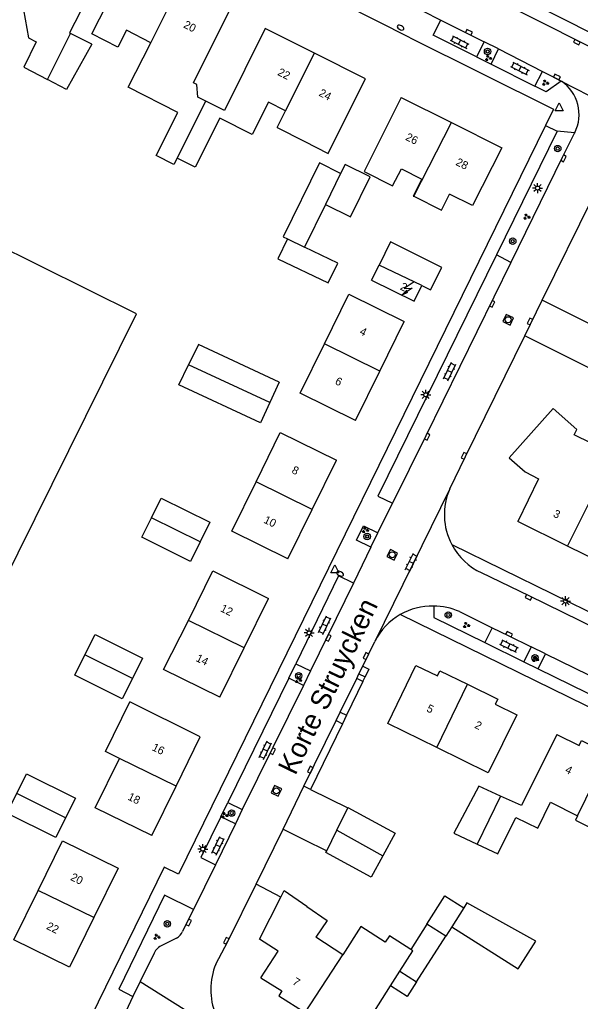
# Model space of a CAD drawing. Extents: x 136000 to 141014, y 402000 to 403500.
# Drawn here: x 138520.3 to 138590.4, y 402379.7 to 402502.3 of the extents above; entities that cross this region are included whole.
import ezdxf

# ---------------------------------------------------------------- set-up
doc = ezdxf.new("R2010")
doc.units = 0
for name, color, linetype in [('gg-afsc-erfafscheiding', 7, 'Continuous'), ('gg-anno-huisnummerreeks BGT', 7, 'Continuous'), ('gg-anno-openbare ruimte label', 7, 'Continuous'), ('gg-bbg-bijgebouw', 7, 'Continuous'), ('gg-bbg-gedigitaliseerde bebouwing', 7, 'Continuous'), ('gg-bbg-gedigitaliseerde bijgebouw', 7, 'Continuous'), ('gg-bbg-hoofdgebouw', 7, 'Continuous'), ('gg-bbg-luifel en loopbrug', 7, 'Continuous'), ('gg-bbg-tussenscheiding', 7, 'Continuous'), ('gg-knt-verharding', 7, 'Continuous'), ('gg-knt-verharding nz', 7, 'Continuous'), ('gt-grn-groengrens', 7, 'Continuous'), ('gt-grn-vlakafsluiter', 7, 'Continuous'), ('gt-grn-weggrens', 7, 'Continuous'), ('gt-symb-boom', 7, 'Continuous'), ('gt-symb-brandkraan', 7, 'Continuous'), ('gt-symb-groenvak', 7, 'Continuous'), ('gt-symb-klinker verharding', 7, 'Continuous'), ('gt-symb-kolk', 7, 'Continuous'), ('gt-symb-lichtmast', 7, 'Continuous'), ('gt-symb-rioolschacht', 7, 'Continuous'), ('gt-symb-trafo symbool', 7, 'Continuous'), ('gt-symb-waterafsluiter', 7, 'Continuous')]:
    doc.layers.add(name, color=color, linetype=linetype)

# ---------------------------------------------------------------- blocks, each defined once
blk = doc.blocks.new('gt0-KL1')
at = {"layer": 'gt-symb-klinker verharding'}
for p, q in [((-1.15, 0.3), (1.15, 0.3)), ((-1, -0.3), (-1, 0.3)), ((-0.5, 0.3), (-0.5, 0.45)), ((0, -0.3), (0, 0.3)), ((0.5, 0.3), (0.5, 0.45)), ((1, -0.3), (1, 0.3)), ((-1.15, -0.3), (1.15, -0.3)), ((-0.5, -0.45), (-0.5, -0.3)), ((0.5, -0.45), (0.5, -0.3))]:
    blk.add_line(p, q, dxfattribs=at)
blk = doc.blocks.new('gt0-GRVAK')
at = {"layer": 'gt-symb-groenvak'}
for p, q in [((-0.11, 0.19), (-0.23, 0.24)), ((-0.18, 0.15), (0.09, 0.15)), ((-0.09, 0.21), (-0.16, 0.32)), ((-0.05, 0.21), (-0.05, 0.39)), ((0, 0.21), (0.06, 0.32)), ((0.02, 0.19), (0.13, 0.24)), ((0.26, -0.05), (0.2, 0.06)), ((0.31, -0.05), (0.31, 0.13)), ((0.35, -0.05), (0.41, 0.06)), ((-0.24, -0.23), (-0.36, -0.18)), ((-0.32, -0.26), (-0.05, -0.26)), ((-0.23, -0.21), (-0.29, -0.1)), ((-0.18, -0.2), (-0.18, -0.02)), ((-0.14, -0.21), (-0.07, -0.1)), ((-0.12, -0.23), (0, -0.18)), ((0.24, -0.07), (0.12, -0.02)), ((0.17, -0.11), (0.44, -0.11)), ((0.37, -0.07), (0.49, -0.02))]:
    blk.add_line(p, q, dxfattribs=at)
blk = doc.blocks.new('gt0-BOOM')
at = {"layer": 'gt-symb-boom'}
for radius in [0.4, 0.2]:
    blk.add_circle((0, 0), radius, dxfattribs=at)
blk = doc.blocks.new('gt0-KOLK')
at = {"layer": 'gt-symb-kolk'}
blk.add_lwpolyline([(0, 0), (0.38, 0), (0.38, 0.4), (-0.37, 0.4), (-0.37, 0), (0, 0)], dxfattribs=at)
blk = doc.blocks.new('gt0-BR')
at = {"layer": 'gt-symb-brandkraan'}
for centre, radius, start, end in [((-0.24, 0), 0.206, 107.5669, 252.4331), ((0.6, -2.66), 3, 106.892, 107.5669), ((0, -0.69), 0.938, 73.108, 106.892), ((-0.6, -2.66), 3, 72.4331, 73.108), ((0.24, 0), 0.206, 287.567, 72.4331), ((0.6, 2.66), 3, 252.4331, 253.108), ((0, 0.69), 0.938, 253.108, 286.8921), ((-0.6, 2.66), 3, 286.8921, 287.567)]:
    blk.add_arc(centre, radius, start, end, dxfattribs=at)
blk = doc.blocks.new('gt0-LMAST')
at = {"layer": 'gt-symb-lichtmast'}
for p, q in [((-0.18, 0.17), (-0.45, 0.44)), ((0, 0.25), (0, 0.62)), ((0.17, 0.17), (0.44, 0.44)), ((-0.25, 0), (-0.63, 0)), ((-0.18, -0.18), (-0.45, -0.45)), ((0, -0.25), (0, -0.63)), ((0.44, -0.45), (0.17, -0.18)), ((0.25, 0), (0.62, 0))]:
    blk.add_line(p, q, dxfattribs=at)
blk.add_circle((0, 0), 0.25, dxfattribs=at)
blk = doc.blocks.new('gt0-WAFSL')
at = {"layer": 'gt-symb-waterafsluiter'}
for p, q in [((-0.5, -0.33), (0, 0.67)), ((0, 0.67), (0.5, -0.33)), ((0.5, -0.33), (-0.5, -0.33))]:
    blk.add_line(p, q, dxfattribs=at)
blk = doc.blocks.new('gt0-HSP')
at = {"layer": 'gt-symb-trafo symbool'}
for points in [[(0.77, 0.75), (-0.53, 0), (0.47, 0), (-0.83, -0.75)], [(-0.22, -0.24), (-0.83, -0.75), (-0.08, -0.48)]]:
    blk.add_lwpolyline(points, dxfattribs=at)
blk = doc.blocks.new('gt0-RS')
at = {"layer": 'gt-symb-rioolschacht'}
blk.add_lwpolyline([(-0.5, -0.5), (0.5, -0.5), (0.5, 0.5), (-0.5, 0.5)], close=True, dxfattribs=at)
blk.add_circle((0, 0), 0.375, dxfattribs=at)

msp = doc.modelspace()

# ---------------------------------------------------------------- linework, layer by layer
at = {"layer": 'gg-afsc-erfafscheiding'}
for p, q in [((138594.14, 402462.96), (138585.61, 402467.22)), ((138591.91, 402458.52), (138583.42, 402462.76)), ((138563.2, 402419.59), (138561.17, 402415.39)), ((138561.17, 402415.39), (138560.65, 402414.33)), ((138560.65, 402414.33), (138556.67, 402406.12)), ((138556.67, 402406.12), (138561.32, 402403.83)), ((138549.86, 402394.29), (138553.23, 402401.18)), ((138553.23, 402401.18), (138555.84, 402399.88)), ((138555.84, 402399.88), (138558.69, 402398.46)), ((138552.95, 402392.67), (138549.86, 402394.29))]:
    msp.add_line(p, q, dxfattribs=at)
at = {"layer": 'gg-bbg-bijgebouw'}
for p, q in [((138529.37, 402499.18), (138526.7, 402500.54)), ((138552.76, 402456.98), (138551.58, 402454.45)), ((138551.58, 402454.45), (138550.4, 402451.91)), ((138559.95, 402401.04), (138561.32, 402403.83)), ((138561.32, 402403.83), (138561.33, 402403.85)), ((138558.69, 402398.46), (138559.95, 402401.04)), ((138558.58, 402398.24), (138558.69, 402398.46))]:
    msp.add_line(p, q, dxfattribs=at)
for points in [[(138553.79, 402474.89), (138552.6, 402472.41), (138558.88, 402469.38), (138560.07, 402471.85), (138555.91, 402473.86)], [(138570.57, 402469.07), (138571.66, 402468.53), (138573.05, 402471.32)], [(138536.8, 402440.05), (138538, 402442.49), (138544.09, 402439.49), (138542.88, 402437.05)], [(138542.88, 402437.05), (138541.68, 402434.61), (138535.59, 402437.61), (138536.8, 402440.05)], [(138528.48, 402422.94), (138529.76, 402425.49), (138535.69, 402422.52), (138534.42, 402419.97)], [(138534.42, 402419.97), (138533.14, 402417.42), (138527.21, 402420.39), (138528.48, 402422.94)], [(138519.98, 402405.62), (138521.21, 402408.08), (138527.3, 402405.04), (138526.07, 402402.58)], [(138580.41, 402405.3), (138577.69, 402406.55), (138574.58, 402400.66), (138577.48, 402399.29)], [(138526.07, 402402.58), (138524.85, 402400.12), (138518.75, 402403.16), (138519.98, 402405.62)], [(138561.33, 402403.85), (138567.22, 402400.65), (138565.68, 402397.82)], [(138565.68, 402397.82), (138564.24, 402395.16), (138558.58, 402398.24)]]:
    msp.add_lwpolyline(points, dxfattribs=at)
at = {"layer": 'gg-bbg-gedigitaliseerde bebouwing'}
for p, q in [((138559.97, 402487.74), (138563.55, 402494.85)), ((138552.51, 402488.78), (138553.56, 402490.86)), ((138552.51, 402488.78), (138555.86, 402487.08)), ((138569.57, 402480.2), (138573.01, 402478.48)), ((138564.3, 402469.73), (138565.22, 402471.61)), ((138538.31, 402421.09), (138541.44, 402427.22)), ((138572.44, 402411.36), (138566.31, 402414.38)), ((138560.69, 402385.49), (138557.34, 402387.69))]:
    msp.add_line(p, q, dxfattribs=at)
for points in [[(138536.74, 402499.38), (138533.67, 402500.94), (138532.59, 402498.82), (138529.34, 402500.47), (138534.04, 402509.75)], [(138518.65, 402505.73), (138521.27, 402504.4), (138520.8, 402503.47), (138521.43, 402500), (138522.38, 402499.49), (138520.85, 402496.32), (138523.83, 402494.77)], [(138540.02, 402484.98), (138539.6, 402484.16), (138537.37, 402485.28), (138540.11, 402490.67), (138533.91, 402493.81), (138536.74, 402499.38)], [(138553.56, 402490.86), (138551.41, 402491.95), (138549.36, 402487.9), (138545.35, 402489.94), (138542.26, 402483.85), (138540.02, 402484.98)], [(138568, 402492.53), (138563.36, 402483.3), (138566.92, 402481.49), (138568.01, 402483.64), (138570.57, 402482.34), (138569.5, 402480.23), (138569.57, 402480.2)], [(138555.86, 402487.08), (138558.87, 402485.56), (138559.97, 402487.74)], [(138558.4, 402461.79), (138561.44, 402467.97), (138568.36, 402464.56)], [(138562.27, 402452.19), (138555.36, 402455.61), (138558.4, 402461.79)], [(138549.86, 402444.54), (138552.89, 402450.7), (138559.89, 402447.26)], [(138591.7, 402449.37), (138589.6, 402450.39), (138589.92, 402451.07)], [(138553.83, 402434.94), (138546.83, 402438.39), (138549.86, 402444.54)], [(138541.44, 402427.22), (138544.48, 402433.41), (138551.42, 402429.99)], [(138532.81, 402410), (138531.06, 402410.86), (138534.1, 402417.05)], [(138582.42, 402415.45), (138578.84, 402408.22), (138572.44, 402411.36)], [(138536.85, 402400.36), (138529.77, 402403.83), (138532.81, 402410)], [(138577.48, 402399.29), (138580.05, 402398.07), (138582.29, 402402.64), (138585.04, 402401.28), (138586.65, 402404.52), (138590.01, 402402.85)], [(138590.01, 402402.85), (138589.74, 402402.29), (138592.86, 402400.76), (138591.58, 402398.13), (138594.33, 402396.79), (138592.1, 402392.16), (138594.94, 402390.83)], [(138522.66, 402393.52), (138525.7, 402399.7), (138532.63, 402396.29)], [(138526.56, 402383.94), (138519.62, 402387.35), (138522.66, 402393.52)], [(138569.19, 402386.14), (138566.51, 402387.86), (138565.99, 402387.06), (138562.95, 402389.01), (138560.69, 402385.49)]]:
    msp.add_lwpolyline(points, dxfattribs=at)
at = {"layer": 'gg-bbg-gedigitaliseerde bijgebouw'}
for p, q in [((138558.53, 402479.19), (138555.91, 402473.86)), ((138575.81, 402391.35), (138574.31, 402388.98)), ((138571.2, 402389.31), (138569.19, 402386.14)), ((138573.56, 402387.81), (138571.2, 402389.31)), ((138569.92, 402382.1), (138573.56, 402387.81)), ((138567.84, 402383.42), (138569.92, 402382.1))]:
    msp.add_line(p, q, dxfattribs=at)
for points in [[(138529.37, 402499.18), (138526.17, 402493.55), (138523.83, 402494.77)], [(138560.43, 402483.06), (138557.77, 402484.37), (138553.24, 402475.15), (138553.79, 402474.89)], [(138558.53, 402479.19), (138561.65, 402477.65), (138564.11, 402482.65), (138560.98, 402484.19), (138560.43, 402483.06)], [(138480.86, 402402.13), (138499.03, 402393.12), (138534.93, 402465.51), (138516.76, 402474.52), (138480.86, 402402.13)], [(138573.05, 402471.32), (138566.65, 402474.5), (138565.22, 402471.61)], [(138552.76, 402456.98), (138542.66, 402461.68), (138541.43, 402459.16)], [(138550.4, 402451.91), (138540.21, 402456.64), (138541.43, 402459.16)], [(138574.31, 402388.98), (138582.6, 402383.72), (138584.8, 402387.16), (138576.19, 402391.95), (138575.81, 402391.35)]]:
    msp.add_lwpolyline(points, dxfattribs=at)
at = {"layer": 'gg-bbg-hoofdgebouw'}
for p, q in [((138557.15, 402498.07), (138551.01, 402501.15)), ((138563.55, 402494.85), (138557.15, 402498.07)), ((138568, 402492.53), (138574.27, 402489.4)), ((138573.01, 402478.48), (138574.03, 402480.47)), ((138565.32, 402458.38), (138568.36, 402464.56)), ((138562.27, 402452.19), (138565.32, 402458.38)), ((138556.86, 402441.1), (138559.89, 402447.26)), ((138553.83, 402434.94), (138556.86, 402441.1)), ((138588.74, 402436.52), (138582.54, 402439.57)), ((138548.38, 402423.81), (138551.42, 402429.99)), ((138545.34, 402417.63), (138548.38, 402423.81)), ((138545.34, 402417.63), (138538.31, 402421.09)), ((138542.9, 402412.7), (138534.1, 402417.05)), ((138539.88, 402406.53), (138542.9, 402412.7)), ((138536.85, 402400.36), (138539.88, 402406.53)), ((138532.63, 402396.29), (138529.6, 402390.12)), ((138529.6, 402390.12), (138526.56, 402383.94)), ((138566.67, 402381.59), (138567.84, 402383.42)), ((138562.44, 402374.96), (138566.67, 402381.59))]:
    msp.add_line(p, q, dxfattribs=at)
for points in [[(138529.62, 402511.88), (138527.69, 402508.11), (138529.84, 402507.01), (138526.57, 402500.61), (138526.7, 402500.54)], [(138543.61, 402492.06), (138542.58, 402492.59), (138542.46, 402494.15), (138542.04, 402494.35), (138546.56, 402503.4)], [(138551.01, 402501.15), (138545.93, 402490.9), (138543.61, 402492.06)], [(138574.27, 402489.4), (138580.54, 402486.27), (138576.89, 402479.03), (138574.03, 402480.47)], [(138564.3, 402469.73), (138569.61, 402467.12), (138570.57, 402469.07)], [(138589.92, 402451.07), (138586.96, 402453.7), (138581.48, 402447.55), (138583.48, 402445.8), (138585.15, 402444.93), (138582.54, 402439.57)], [(138600.54, 402438.08), (138598.06, 402439.32), (138595.14, 402433.37), (138588.74, 402436.52)], [(138566.31, 402414.38), (138569.81, 402421.6), (138572.52, 402420.32), (138572.83, 402420.95), (138576.28, 402419.26)], [(138576.28, 402419.26), (138580.04, 402417.41), (138579.74, 402416.78), (138582.42, 402415.45)], [(138587.42, 402412.99), (138583.01, 402404.11), (138580.41, 402405.3)], [(138587.42, 402412.99), (138590.21, 402411.61), (138590.52, 402412.24), (138593.81, 402410.62)], [(138550.48, 402382.58), (138552.63, 402385.93), (138550.31, 402387.42), (138552.95, 402392.67)], [(138552.95, 402392.67), (138553.36, 402393.49), (138556.22, 402391.55), (138556.2, 402391.5), (138558.75, 402389.76), (138557.34, 402387.69)], [(138550.48, 402382.58), (138553.08, 402380.96), (138552.71, 402380.37), (138556.01, 402378.27)]]:
    msp.add_lwpolyline(points, dxfattribs=at)
at = {"layer": 'gg-bbg-luifel en loopbrug'}
msp.add_line((138574.31, 402388.98), (138573.56, 402387.81), dxfattribs=at)
for points in [[(138571.2, 402389.31), (138573.45, 402392.85), (138575.81, 402391.35)], [(138569.92, 402382.1), (138568.75, 402380.26), (138566.67, 402381.59)]]:
    msp.add_lwpolyline(points, dxfattribs=at)
at = {"layer": 'gg-bbg-tussenscheiding'}
for p, q in [((138536.74, 402499.38), (138540.31, 402506.57)), ((138523.83, 402494.77), (138526.7, 402500.54)), ((138553.56, 402490.86), (138557.15, 402498.07)), ((138540.02, 402484.98), (138543.61, 402492.06)), ((138569.57, 402480.2), (138574.27, 402489.4)), ((138560.43, 402483.06), (138558.53, 402479.19)), ((138553.79, 402474.89), (138555.91, 402473.86)), ((138570.57, 402469.07), (138565.22, 402471.61)), ((138565.32, 402458.38), (138558.4, 402461.79)), ((138551.58, 402454.45), (138541.43, 402459.16)), ((138556.86, 402441.1), (138549.86, 402444.54)), ((138588.74, 402436.52), (138592.5, 402443.98)), ((138542.88, 402437.05), (138536.8, 402440.05)), ((138548.38, 402423.81), (138541.44, 402427.22)), ((138534.42, 402419.97), (138528.48, 402422.94)), ((138572.44, 402411.36), (138576.28, 402419.26)), ((138539.88, 402406.53), (138532.81, 402410)), ((138590.01, 402402.85), (138593.81, 402410.62)), ((138526.07, 402402.58), (138519.98, 402405.62)), ((138580.41, 402405.3), (138577.48, 402399.29)), ((138559.95, 402401.04), (138565.68, 402397.82)), ((138529.6, 402390.12), (138522.66, 402393.52)), ((138556.01, 402378.27), (138560.69, 402385.49))]:
    msp.add_line(p, q, dxfattribs=at)
msp.add_lwpolyline([(138567.84, 402383.42), (138569.46, 402385.97), (138569.19, 402386.14)], dxfattribs=at)
at = {"layer": 'gg-knt-verharding'}
for p, q in [((138568.36, 402504.52), (138572.93, 402502.21)), ((138578.37, 402499.49), (138577.41, 402497.62)), ((138580.15, 402498.6), (138578.37, 402499.49)), ((138579.21, 402496.72), (138580.15, 402498.6)), ((138577.41, 402497.62), (138579.21, 402496.72)), ((138579.21, 402496.72), (138584.7, 402493.95)), ((138584.7, 402493.95), (138585.64, 402495.78)), ((138587.46, 402488.33), (138579.89, 402472.89)), ((138589.65, 402488.13), (138587.46, 402488.33)), ((138585.61, 402467.22), (138591.9, 402479.97)), ((138581.68, 402471.94), (138579.89, 402472.89)), ((138583.42, 402462.76), (138585.61, 402467.22)), ((138565.07, 402438.18), (138566.91, 402441.88)), ((138564.21, 402436.39), (138565.07, 402438.18)), ((138574.3, 402436.71), (138630.56, 402409.14)), ((138564.21, 402436.39), (138562.03, 402431.9)), ((138659.81, 402382.94), (138567.86, 402427.97)), ((138575.26, 402428.33), (138579.34, 402426.31)), ((138579.34, 402426.31), (138578.45, 402424.46)), ((138563.18, 402421.52), (138564.7, 402424.61)), ((138578.45, 402424.46), (138583.31, 402422.07)), ((138584.22, 402423.94), (138583.31, 402422.07)), ((138586.02, 402423.06), (138584.22, 402423.94)), ((138585.1, 402421.18), (138586.02, 402423.06)), ((138553.94, 402420.01), (138554.82, 402421.82)), ((138554.82, 402421.82), (138556.65, 402420.92)), ((138583.31, 402422.07), (138585.1, 402421.18)), ((138556.65, 402420.92), (138555.77, 402419.12)), ((138562.72, 402420.57), (138563.18, 402421.52)), ((138563.18, 402421.52), (138563.95, 402421.14)), ((138585.1, 402421.18), (138595.76, 402415.96)), ((138553.94, 402420.01), (138546.32, 402404.51)), ((138555.77, 402419.12), (138553.94, 402420.01)), ((138560.37, 402415.78), (138562.43, 402419.97)), ((138562.43, 402419.97), (138562.72, 402420.57)), ((138562.72, 402420.57), (138563.49, 402420.19)), ((138559.85, 402414.72), (138560.37, 402415.78)), ((138560.37, 402415.78), (138561.17, 402415.39)), ((138555.84, 402406.52), (138559.85, 402414.72)), ((138559.85, 402414.72), (138560.65, 402414.33)), ((138553.23, 402401.18), (138555.84, 402406.52)), ((138556.67, 402406.12), (138555.84, 402406.52)), ((138545.46, 402402.72), (138546.32, 402404.51)), ((138546.32, 402404.51), (138548.14, 402403.6)), ((138548.14, 402403.6), (138547.28, 402401.81)), ((138547.28, 402401.81), (138545.46, 402402.72)), ((138544.78, 402396.71), (138542.05, 402391.12)), ((138539.94, 402387.56), (138538.17, 402386.68)), ((138537.14, 402385.67), (138535.4, 402382.13)), ((138535.4, 402382.13), (138534.49, 402380.28)), ((138534.49, 402380.28), (138533.07, 402377.21))]:
    msp.add_line(p, q, dxfattribs=at)
for points in [[(138522.99, 402535.24), (138592.93, 402500), (138658.02, 402467.36)], [(138607.31, 402490.94), (138555.87, 402516.81), (138522.24, 402533.76)], [(138569.1, 402500), (138518.07, 402525.8), (138514.92, 402525.1)], [(138577.41, 402497.62), (138571.98, 402500.32), (138572.93, 402502.21)], [(138569.1, 402500), (138587.01, 402491.07), (138586.01, 402489.04)], [(138585.64, 402495.78), (138587.54, 402494.83), (138587.99, 402494.57)], [(138587.99, 402494.57), (138586.09, 402493.26), (138584.7, 402493.95)], [(138586.01, 402489.04), (138540.19, 402395.55), (138538.4, 402396.42), (138528.32, 402375.82)], [(138589.65, 402488.13), (138588.08, 402485.04), (138581.68, 402471.94)], [(138579.89, 402472.89), (138565.09, 402442.76), (138566.91, 402441.88)], [(138574.06, 402443.66), (138576.01, 402447.7), (138583.42, 402462.76)], [(138564.21, 402436.39), (138562.42, 402437.24), (138563.29, 402439.03), (138565.07, 402438.18)], [(138658.09, 402393.41), (138658.34, 402393.92), (138657.45, 402394.33), (138641.3, 402402.2), (138583.97, 402430.3), (138578.04, 402433.17)], [(138562.03, 402431.9), (138560.15, 402432.82), (138554.82, 402421.82)], [(138572.05, 402429.01), (138572.07, 402427.58), (138578.45, 402424.46)], [(138545.46, 402402.72), (138542.95, 402397.61), (138544.78, 402396.71)], [(138544.84, 402384.31), (138546.32, 402387.12), (138549.86, 402394.29)], [(138542.05, 402391.12), (138538.44, 402392.94), (138532.71, 402381.17), (138534.49, 402380.28)], [(138542.05, 402391.12), (138541.27, 402389.61), (138540.68, 402388.39)]]:
    msp.add_lwpolyline(points, dxfattribs=at)
for centre, radius, start, end in [((138585.21, 402490.42), 5, 332.7991, 56.1931), ((138581.37, 402440.44), 7.99, 156.1908, 207.7971), ((138581.37, 402440.43), 7.99, 207.7794, 245.3994), ((138571.79, 402421.11), 7.9, 119.7977, 153.6694), ((138571.78, 402421.11), 7.89, 88.0805, 119.7923), ((138572.07, 402421.19), 7.82, 65.9229, 90.1992), ((138539.24, 402388.93), 1.54, 297.0429, 339.579), ((138538.77, 402385.03), 1.75, 110.0214, 158.8618), ((138552.63, 402381.13), 8.42, 157.8043, 201.6122)]:
    msp.add_arc(centre, radius, start, end, dxfattribs=at)
at = {"layer": 'gg-knt-verharding nz'}
for p, q in [((138572.93, 402502.21), (138578.37, 402499.49)), ((138580.15, 402498.6), (138585.64, 402495.78)), ((138562.03, 402431.9), (138556.65, 402420.92)), ((138586.02, 402423.06), (138596.7, 402417.82)), ((138555.77, 402419.12), (138548.14, 402403.6)), ((138547.28, 402401.81), (138544.78, 402396.71))]:
    msp.add_line(p, q, dxfattribs=at)
for points in [[(138581.68, 402471.94), (138571.06, 402450.27), (138566.91, 402441.88)], [(138579.34, 402426.31), (138581.37, 402425.34), (138584.22, 402423.94)]]:
    msp.add_lwpolyline(points, dxfattribs=at)
at = {"layer": 'gt-grn-groengrens'}
for q in [(138562.43, 402419.97), (138563.49, 402420.19)]:
    msp.add_line((138563.2, 402419.59), q, dxfattribs=at)
at = {"layer": 'gt-grn-vlakafsluiter'}
msp.add_line((138563.95, 402421.14), (138563.49, 402420.19), dxfattribs=at)
at = {"layer": 'gt-grn-weggrens'}
for p, q in [((138587.99, 402494.57), (138600.95, 402487.91)), ((138586.01, 402489.04), (138587.46, 402488.33)), ((138574.06, 402443.66), (138564.7, 402424.61)), ((138535.4, 402382.13), (138547.93, 402374.27))]:
    msp.add_line(p, q, dxfattribs=at)

# ---------------------------------------------------------------- block references
at = {"layer": 'gt-symb-boom'}
for p in [(138578.78, 402498.28), (138587.54, 402486.16), (138581.92, 402474.6), (138563.74, 402437.71), (138573.87, 402427.91), (138584.7, 402422.56), (138555.19, 402420.32), (138546.81, 402403.17), (138538.78, 402389.34)]:
    msp.add_blockref('gt0-BOOM', p, dxfattribs=at)
at = {"layer": 'gt-symb-brandkraan'}
for p, rotation in [((138567.91, 402501.27), 151.89717643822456), ((138560.36, 402433.07), -22.40819828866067)]:
    msp.add_blockref('gt0-BR', p, dxfattribs=dict(at, rotation=rotation))
at = {"layer": 'gt-symb-groenvak'}
for p in [(138578.86, 402497.46), (138585.98, 402494.37), (138583.65, 402477.64), (138563.49, 402438.53), (138576.11, 402426.64), (138584.74, 402422.39), (138555.13, 402419.79), (138545.93, 402402.9), (138537.45, 402387.71)]:
    msp.add_blockref('gt0-GRVAK', p, dxfattribs=at)
at = {"layer": 'gt-symb-klinker verharding'}
for p, rotation in [((138575.28, 402499.44), -27.0006547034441), ((138582.82, 402496.15), -27.0006547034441), ((138574.05, 402458.31), 64.84462756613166), ((138569.27, 402434.47), 63.896175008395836), ((138558.42, 402426.64), 64.40857585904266), ((138581.45, 402424.04), -26.103824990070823), ((138551.02, 402411.02), 64.40857585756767), ((138545.12, 402399.09), 64.40857585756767)]:
    msp.add_blockref('gt0-KL1', p, dxfattribs=dict(at, rotation=rotation))
at = {"layer": 'gt-symb-kolk'}
for p, rotation in [((138576.36, 402500.5), -26.488178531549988), ((138590.01, 402499.63), 153.25557979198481), ((138587.35, 402494.92), -26.693229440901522), ((138588.08, 402485.04), -117.00065470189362), ((138579.18, 402466.86), -116.18052151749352), ((138584.26, 402464.48), 63.81947848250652), ((138571.06, 402450.27), -116.10382498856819), ((138576.01, 402447.7), 64.20397350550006), ((138583.97, 402430.3), 153.8961750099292), ((138581.37, 402425.34), -25.591424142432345), ((138558.72, 402425.15), -116.15525375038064), ((138563.78, 402422.69), 63.84474624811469), ((138551.78, 402411), -116.10382498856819), ((138556.82, 402408.5), 63.84474624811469), ((138541.27, 402389.61), -117.33407585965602), ((138546.32, 402387.12), 62.10272896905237)]:
    msp.add_blockref('gt0-KOLK', p, dxfattribs=dict(at, rotation=rotation))
at = {"layer": 'gt-symb-lichtmast'}
for p in [(138585.02, 402481.23), (138571.06, 402455.41), (138588.52, 402429.64), (138556.49, 402425.67), (138543.21, 402398.68)]:
    msp.add_blockref('gt0-LMAST', p, dxfattribs=at)
at = {"layer": 'gt-symb-rioolschacht'}
for p, rotation in [((138581.35, 402464.79), -25.89914898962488), ((138566.87, 402435.43), -26.616299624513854), ((138552.4, 402405.95), 155.17685962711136)]:
    msp.add_blockref('gt0-RS', p, dxfattribs=dict(at, rotation=rotation))
at = {"layer": 'gt-symb-trafo symbool', "rotation": 3.3832876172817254}
msp.add_blockref('gt0-HSP', (138568.88, 402468.71), dxfattribs=at)
at = {"layer": 'gt-symb-waterafsluiter'}
for p in [(138587.74, 402491.2), (138559.7, 402433.49)]:
    msp.add_blockref('gt0-WAFSL', p, dxfattribs=at)

# ---------------------------------------------------------------- texts
at = {"layer": 'gg-anno-huisnummerreeks BGT'}
for s, rotation, p in [('20', 333.1, (138540.71, 402501.32)), ('22', 333.3, (138552.47, 402495.38)), ('24', 333.3, (138557.62, 402492.79)), ('26', 333.5, (138568.44, 402487.28)), ('28', 333.5, (138574.71, 402484.15)), ('2', 333.7, (138567.77, 402468.6)), ('4', 333.8, (138562.71, 402463.01)), ('6', 333.8, (138559.64, 402456.79)), ('8', 333.8, (138554.23, 402445.69)), ('10', 333.8, (138550.73, 402439.47)), ('3', 334, (138586.88, 402440.23)), ('12', 333.8, (138545.32, 402428.41)), ('14', 333.8, (138542.26, 402422.2)), ('5', 334.2, (138571.07, 402415.91)), ('2', 333.8, (138577.08, 402413.85)), ('16', 333.9, (138536.78, 402411.06)), ('4', 333.8, (138588.38, 402408.28)), ('18', 333.8, (138533.75, 402404.89)), ('20', 333.8, (138526.6, 402394.85)), ('22', 333.8, (138523.59, 402388.73)), ('7', 327.3, (138554.32, 402381.87))]:
    msp.add_text(s, height=1, rotation=rotation, dxfattribs=at).set_placement(p)
at = {"layer": 'gg-anno-openbare ruimte label'}
msp.add_text('Korte Struycken', height=2.5, rotation=64.1, dxfattribs=at).set_placement((138554.76, 402407.79))

doc.saveas('drawing.dxf')
